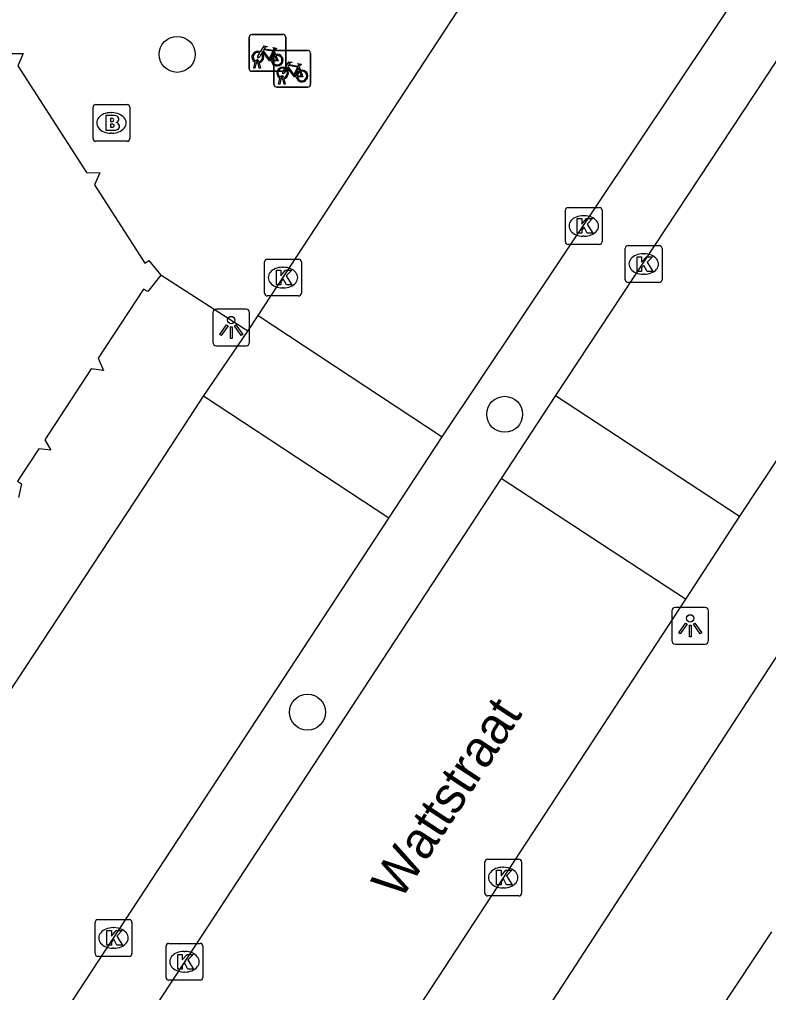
# Model space of a CAD drawing. Extents: x 159280 to 160375, y 384531 to 385872.
# Drawn here: x 160048.93 to 160069.3, y 384904.54 to 384930.99 of the extents above; entities that cross this region are included whole.
import ezdxf

# ---------------------------------------------------------------- set-up
doc = ezdxf.new("R2010")
doc.units = 0
for name, color, linetype in [('IMGEO_Boom', 7, 'Continuous'), ('IMGEO_Brandkraan', 7, 'Continuous'), ('IMGEO_Fietsenrek', 7, 'Continuous'), ('IMGEO_Kolk', 7, 'Continuous'), ('IMGEO_Lichtpunt', 7, 'Continuous'), ('IMGEO_Openbare_ruimte_label', 7, 'Continuous'), ('IMGEO_Pand', 7, 'Continuous'), ('IMGEO_Rijbaan_lokaal_open', 7, 'Continuous'), ('IMGEO_Voetpad_open', 7, 'Continuous')]:
    doc.layers.add(name, color=color, linetype=linetype)

msp = doc.modelspace()

# ---------------------------------------------------------------- linework, layer by layer
at = {"layer": 'IMGEO_Boom'}
for centre in [(160053.219, 384930.039), (160062.125, 384920.254), (160056.764, 384912.155)]:
    msp.add_circle(centre, 0.489, dxfattribs=at)
at = {"layer": 'IMGEO_Brandkraan'}
for p, q in [((160050.93, 384927.749), (160050.93, 384928.601)), ((160051.005, 384928.675), (160051.857, 384928.675)), ((160051.418, 384928.455), (160051.443, 384928.455)), ((160051.931, 384928.601), (160051.931, 384927.749)), ((160051.441, 384927.895), (160051.416, 384927.895)), ((160051.857, 384927.675), (160051.005, 384927.675))]:
    msp.add_line(p, q, dxfattribs=at)
for points in [[(160050.93, 384927.749), (160050.93, 384928.601)], [(160051.005, 384928.675), (160051.857, 384928.675)], [(160051.931, 384928.601), (160051.931, 384927.749)], [(160051.278, 384928.375), (160051.278, 384927.975), (160051.491, 384927.975)], [(160051.509, 384928.375), (160051.278, 384928.375)], [(160051.457, 384928.294), (160051.403, 384928.294), (160051.403, 384928.218)], [(160051.403, 384928.218), (160051.456, 384928.218)], [(160051.465, 384928.142), (160051.403, 384928.142), (160051.403, 384928.061)], [(160051.403, 384928.061), (160051.465, 384928.061)], [(160051.857, 384927.675), (160051.005, 384927.675)]]:
    msp.add_lwpolyline(points, dxfattribs=at)
for centre, radius, start, end in [((160051.007, 384928.599), 0.0765, 91.552, 178.448), ((160051.007, 384928.599), 0.0765, 91.552, 178.448), ((160051.855, 384928.599), 0.0765, 1.552, 88.448), ((160051.855, 384928.599), 0.0765, 1.552, 88.448), ((160051.458, 384928.256), 0.0379, 267.8285, 90.9355), ((160051.513, 384928.23), 0.145, 59.4692, 91.5367), ((160051.538, 384928.277), 0.0922, 285.5137, 58.1501), ((160051.543, 384928.085), 0.105, 301.3115, 78.989), ((160051.466, 384928.101), 0.0404, 269.8759, 90.5077), ((160051.497, 384928.226), 0.251, 268.6676, 293.5347), ((160051.007, 384927.751), 0.0765, 181.552, 268.448), ((160051.007, 384927.751), 0.0765, 181.552, 268.448), ((160051.855, 384927.751), 0.0765, 271.552, 358.448), ((160051.855, 384927.751), 0.0765, 271.552, 358.448)]:
    msp.add_arc(centre, radius, start, end, dxfattribs=at)
for centre, major_axis, ratio, start_param, end_param in [((160051.417, 384928.175), (-0.387, 0.002), 0.722429, 4.712389, 7.853982), ((160051.442, 384928.175), (-0.39, 0.002), 0.717154, 1.570796, 4.712389)]:
    msp.add_ellipse(centre, major_axis=major_axis, ratio=ratio, start_param=start_param, end_param=end_param, dxfattribs=at)
at = {"layer": 'IMGEO_Fietsenrek'}
for p, q in [((160055.247, 384930.58), (160056.088, 384930.58)), ((160056.088, 384930.58), (160055.247, 384930.58)), ((160055.172, 384929.655), (160055.172, 384930.496)), ((160055.172, 384930.496), (160055.172, 384929.655)), ((160056.172, 384930.505), (160056.172, 384929.664)), ((160056.172, 384929.664), (160056.172, 384930.505)), ((160055.846, 384929.223), (160055.846, 384930.064)), ((160055.846, 384930.064), (160055.846, 384929.223)), ((160055.859, 384930.129), (160055.895, 384930.034)), ((160055.921, 384930.148), (160056.762, 384930.148)), ((160056.762, 384930.148), (160055.921, 384930.148)), ((160056.846, 384930.073), (160056.846, 384929.232)), ((160056.846, 384929.232), (160056.846, 384930.073)), ((160055.299, 384929.664), (160055.338, 384929.824)), ((160055.368, 384929.812), (160055.333, 384929.664)), ((160055.41, 384929.836), (160055.409, 384929.84)), ((160055.451, 384929.664), (160055.417, 384929.806)), ((160055.441, 384929.847), (160055.442, 384929.84)), ((160055.449, 384929.81), (160055.484, 384929.664)), ((160056.097, 384929.58), (160055.256, 384929.58)), ((160055.256, 384929.58), (160056.097, 384929.58)), ((160055.333, 384929.664), (160055.299, 384929.664)), ((160055.484, 384929.664), (160055.451, 384929.664)), ((160056.533, 384929.697), (160056.569, 384929.602)), ((160055.973, 384929.232), (160056.012, 384929.392)), ((160056.007, 384929.232), (160055.973, 384929.232)), ((160056.042, 384929.38), (160056.007, 384929.232)), ((160056.084, 384929.404), (160056.083, 384929.408)), ((160056.125, 384929.232), (160056.091, 384929.374)), ((160056.115, 384929.415), (160056.116, 384929.408)), ((160056.123, 384929.378), (160056.158, 384929.232)), ((160056.158, 384929.232), (160056.125, 384929.232)), ((160056.771, 384929.148), (160055.93, 384929.148)), ((160055.93, 384929.148), (160056.771, 384929.148))]:
    msp.add_line(p, q, dxfattribs=at)
for points in [[(160055.485, 384930.106), (160055.58, 384930.27), (160055.666, 384930.256), (160055.668, 384930.247), (160055.612, 384930.236), (160055.585, 384930.191), (160055.841, 384930.15)], [(160055.506, 384930.054), (160055.454, 384929.964), (160055.414, 384929.939), (160055.415, 384929.986), (160055.47, 384930.08)], [(160055.781, 384929.862), (160055.731, 384929.862), (160055.54, 384930.113), (160055.521, 384930.081)], [(160055.828, 384930.125), (160055.571, 384930.166), (160055.554, 384930.137), (160055.721, 384929.917), (160055.828, 384930.125)], [(160055.876, 384930.027), (160055.846, 384930.104), (160055.737, 384929.886), (160055.78, 384929.886)], [(160055.906, 384930.006), (160055.961, 384929.861), (160055.811, 384929.861)], [(160055.841, 384930.15), (160055.866, 384930.199), (160055.86, 384930.203), (160055.837, 384930.207), (160055.825, 384930.214), (160055.824, 384930.217), (160055.826, 384930.222), (160055.921, 384930.207), (160055.923, 384930.197), (160055.913, 384930.184), (160055.901, 384930.178), (160055.887, 384930.184), (160055.859, 384930.129)], [(160055.81, 384929.886), (160055.93, 384929.885), (160055.886, 384929.999)], [(160056.159, 384929.674), (160056.254, 384929.838), (160056.34, 384929.824), (160056.342, 384929.815), (160056.286, 384929.804), (160056.259, 384929.759), (160056.515, 384929.718)], [(160056.515, 384929.718), (160056.54, 384929.767), (160056.534, 384929.771), (160056.511, 384929.775), (160056.499, 384929.782), (160056.498, 384929.785), (160056.5, 384929.79), (160056.595, 384929.775), (160056.597, 384929.765), (160056.587, 384929.752), (160056.575, 384929.746), (160056.561, 384929.752), (160056.533, 384929.697)], [(160056.18, 384929.622), (160056.128, 384929.532), (160056.088, 384929.507), (160056.089, 384929.554), (160056.144, 384929.648)], [(160056.455, 384929.43), (160056.405, 384929.43), (160056.214, 384929.681), (160056.195, 384929.649)], [(160056.502, 384929.693), (160056.245, 384929.734), (160056.228, 384929.705), (160056.395, 384929.485), (160056.502, 384929.693)], [(160056.55, 384929.595), (160056.52, 384929.672), (160056.411, 384929.454), (160056.454, 384929.454)], [(160056.484, 384929.454), (160056.604, 384929.453), (160056.56, 384929.567)], [(160056.58, 384929.574), (160056.635, 384929.429), (160056.485, 384929.429)]]:
    msp.add_lwpolyline(points, dxfattribs=at)
for centre, radius, start, end in [((160055.25, 384930.502), 0.0779, 92.4484, 184.2845), ((160055.25, 384930.502), 0.0779, 92.4484, 184.2845), ((160056.094, 384930.502), 0.0779, 2.4484, 94.2845), ((160056.094, 384930.502), 0.0779, 2.4484, 94.2845), ((160055.412, 384929.965), 0.159, 62.6766, 242.1369), ((160055.412, 384929.965), 0.129, 63.3192, 238.903), ((160055.412, 384929.965), 0.129, 283.6043, 43.4302), ((160055.412, 384929.965), 0.159, 283.5766, 46.6042), ((160055.939, 384929.881), 0.159, 113.3408, 178.3217), ((160055.939, 384929.881), 0.159, 187.0065, 105.7708), ((160055.939, 384929.881), 0.129, 188.6715, 104.5883), ((160055.924, 384930.07), 0.0779, 92.4484, 184.2845), ((160055.924, 384930.07), 0.0779, 92.4484, 184.2845), ((160056.768, 384930.07), 0.0779, 2.4484, 94.2845), ((160056.768, 384930.07), 0.0779, 2.4484, 94.2845), ((160055.392, 384929.836), 0.0499, 12.8025, 158.6934), ((160055.412, 384929.965), 0.159, 253.9967, 271.7867), ((160055.392, 384929.836), 0.0174, 12.8025, 163.4502), ((160055.412, 384929.965), 0.129, 253.415, 269.0204), ((160055.939, 384929.881), 0.129, 113.923, 177.9556), ((160055.25, 384929.658), 0.0779, 182.4484, 274.2845), ((160055.25, 384929.658), 0.0779, 182.4484, 274.2845), ((160056.086, 384929.533), 0.159, 62.6766, 242.1369), ((160056.086, 384929.533), 0.129, 63.3192, 238.903), ((160056.094, 384929.658), 0.0779, 272.4484, 4.2845), ((160056.094, 384929.658), 0.0779, 272.4484, 4.2845), ((160056.086, 384929.533), 0.129, 283.6043, 43.4302), ((160056.086, 384929.533), 0.159, 283.5766, 46.6042), ((160056.613, 384929.449), 0.159, 113.3408, 178.3217), ((160056.613, 384929.449), 0.159, 187.0065, 105.7708), ((160056.613, 384929.449), 0.129, 113.923, 177.9556), ((160056.613, 384929.449), 0.129, 188.6715, 104.5883), ((160055.924, 384929.226), 0.0779, 182.4484, 274.2845), ((160055.924, 384929.226), 0.0779, 182.4484, 274.2845), ((160056.066, 384929.404), 0.0499, 12.8025, 158.6934), ((160056.086, 384929.533), 0.159, 253.9967, 271.7867), ((160056.066, 384929.404), 0.0174, 12.8025, 163.4502), ((160056.086, 384929.533), 0.129, 253.415, 269.0204), ((160056.768, 384929.226), 0.0779, 272.4484, 4.2845), ((160056.768, 384929.226), 0.0779, 272.4484, 4.2845)]:
    msp.add_arc(centre, radius, start, end, dxfattribs=at)
at = {"layer": 'IMGEO_Kolk'}
for p, q in [((160063.775, 384924.948), (160063.775, 384925.8)), ((160063.85, 384925.874), (160064.702, 384925.874)), ((160064.776, 384925.8), (160064.776, 384924.948)), ((160064.263, 384925.654), (160064.288, 384925.654)), ((160064.286, 384925.094), (160064.261, 384925.094)), ((160064.702, 384924.874), (160063.85, 384924.874)), ((160065.405, 384923.913), (160065.405, 384924.765)), ((160065.48, 384924.839), (160066.332, 384924.839)), ((160066.406, 384924.765), (160066.406, 384923.913)), ((160055.67, 384924.471), (160056.522, 384924.471)), ((160065.893, 384924.619), (160065.918, 384924.619)), ((160055.595, 384923.545), (160055.595, 384924.397)), ((160056.083, 384924.251), (160056.108, 384924.251)), ((160056.596, 384924.397), (160056.596, 384923.545)), ((160065.916, 384924.059), (160065.891, 384924.059)), ((160056.106, 384923.691), (160056.081, 384923.691)), ((160066.332, 384923.839), (160065.48, 384923.839)), ((160056.522, 384923.471), (160055.67, 384923.471)), ((160061.585, 384907.234), (160061.585, 384908.086)), ((160061.66, 384908.16), (160062.512, 384908.16)), ((160062.586, 384908.086), (160062.586, 384907.234)), ((160062.073, 384907.94), (160062.098, 384907.94)), ((160062.096, 384907.38), (160062.071, 384907.38)), ((160062.512, 384907.16), (160061.66, 384907.16)), ((160051.062, 384906.519), (160051.914, 384906.519)), ((160050.987, 384905.593), (160050.987, 384906.445)), ((160051.475, 384906.299), (160051.5, 384906.299)), ((160051.988, 384906.445), (160051.988, 384905.593)), ((160051.498, 384905.739), (160051.473, 384905.739)), ((160052.915, 384904.946), (160052.915, 384905.798)), ((160052.99, 384905.872), (160053.842, 384905.872)), ((160053.916, 384905.798), (160053.916, 384904.946)), ((160051.914, 384905.519), (160051.062, 384905.519)), ((160053.403, 384905.652), (160053.428, 384905.652)), ((160053.842, 384904.872), (160052.99, 384904.872)), ((160053.426, 384905.092), (160053.401, 384905.092))]:
    msp.add_line(p, q, dxfattribs=at)
for points in [[(160063.775, 384924.948), (160063.775, 384925.8)], [(160063.85, 384925.874), (160064.702, 384925.874)], [(160064.776, 384925.8), (160064.776, 384924.948)], [(160064.096, 384925.574), (160064.219, 384925.574), (160064.219, 384925.423), (160064.349, 384925.574), (160064.513, 384925.574), (160064.367, 384925.423), (160064.52, 384925.174), (160064.368, 384925.174), (160064.283, 384925.338), (160064.219, 384925.271), (160064.219, 384925.174), (160064.096, 384925.174), (160064.096, 384925.574)], [(160064.702, 384924.874), (160063.85, 384924.874)], [(160065.405, 384923.913), (160065.405, 384924.765)], [(160065.48, 384924.839), (160066.332, 384924.839)], [(160066.406, 384924.765), (160066.406, 384923.913)], [(160055.67, 384924.471), (160056.522, 384924.471)], [(160065.726, 384924.539), (160065.849, 384924.539), (160065.849, 384924.388), (160065.979, 384924.539), (160066.143, 384924.539), (160065.997, 384924.388), (160066.15, 384924.139), (160065.998, 384924.139), (160065.913, 384924.303), (160065.849, 384924.236), (160065.849, 384924.139), (160065.726, 384924.139), (160065.726, 384924.539)], [(160055.595, 384923.545), (160055.595, 384924.397)], [(160056.596, 384924.397), (160056.596, 384923.545)], [(160055.916, 384924.171), (160056.039, 384924.171), (160056.039, 384924.02), (160056.169, 384924.171), (160056.333, 384924.171), (160056.187, 384924.02), (160056.34, 384923.771), (160056.188, 384923.771), (160056.103, 384923.935), (160056.039, 384923.868), (160056.039, 384923.771), (160055.916, 384923.771), (160055.916, 384924.171)], [(160066.332, 384923.839), (160065.48, 384923.839)], [(160056.522, 384923.471), (160055.67, 384923.471)], [(160061.585, 384907.234), (160061.585, 384908.086)], [(160061.66, 384908.16), (160062.512, 384908.16)], [(160062.586, 384908.086), (160062.586, 384907.234)], [(160061.906, 384907.86), (160062.029, 384907.86), (160062.029, 384907.709), (160062.159, 384907.86), (160062.323, 384907.86), (160062.177, 384907.709), (160062.33, 384907.46), (160062.178, 384907.46), (160062.093, 384907.624), (160062.029, 384907.557), (160062.029, 384907.46), (160061.906, 384907.46), (160061.906, 384907.86)], [(160062.512, 384907.16), (160061.66, 384907.16)], [(160051.062, 384906.519), (160051.914, 384906.519)], [(160050.987, 384905.593), (160050.987, 384906.445)], [(160051.308, 384906.219), (160051.431, 384906.219), (160051.431, 384906.068), (160051.561, 384906.219), (160051.725, 384906.219), (160051.579, 384906.068), (160051.732, 384905.819), (160051.58, 384905.819), (160051.495, 384905.983), (160051.431, 384905.916), (160051.431, 384905.819), (160051.308, 384905.819), (160051.308, 384906.219)], [(160051.988, 384906.445), (160051.988, 384905.593)], [(160052.915, 384904.946), (160052.915, 384905.798)], [(160052.99, 384905.872), (160053.842, 384905.872)], [(160053.916, 384905.798), (160053.916, 384904.946)], [(160051.914, 384905.519), (160051.062, 384905.519)], [(160053.236, 384905.572), (160053.359, 384905.572), (160053.359, 384905.421), (160053.489, 384905.572), (160053.653, 384905.572), (160053.507, 384905.421), (160053.66, 384905.172), (160053.508, 384905.172), (160053.423, 384905.336), (160053.359, 384905.269), (160053.359, 384905.172), (160053.236, 384905.172), (160053.236, 384905.572)], [(160053.842, 384904.872), (160052.99, 384904.872)]]:
    msp.add_lwpolyline(points, dxfattribs=at)
for centre, start, end in [((160063.852, 384925.798), 91.552, 178.448), ((160063.852, 384925.798), 91.552, 178.448), ((160064.7, 384925.798), 1.552, 88.448), ((160064.7, 384925.798), 1.552, 88.448), ((160063.852, 384924.95), 181.552, 268.448), ((160063.852, 384924.95), 181.552, 268.448), ((160064.7, 384924.95), 271.552, 358.448), ((160064.7, 384924.95), 271.552, 358.448), ((160065.482, 384924.763), 91.552, 178.448), ((160065.482, 384924.763), 91.552, 178.448), ((160066.33, 384924.763), 1.552, 88.448), ((160066.33, 384924.763), 1.552, 88.448), ((160055.672, 384924.395), 91.552, 178.448), ((160055.672, 384924.395), 91.552, 178.448), ((160056.52, 384924.395), 1.552, 88.448), ((160056.52, 384924.395), 1.552, 88.448), ((160065.482, 384923.915), 181.552, 268.448), ((160065.482, 384923.915), 181.552, 268.448), ((160066.33, 384923.915), 271.552, 358.448), ((160066.33, 384923.915), 271.552, 358.448), ((160055.672, 384923.547), 181.552, 268.448), ((160055.672, 384923.547), 181.552, 268.448), ((160056.52, 384923.547), 271.552, 358.448), ((160056.52, 384923.547), 271.552, 358.448), ((160061.662, 384908.084), 91.552, 178.448), ((160061.662, 384908.084), 91.552, 178.448), ((160062.51, 384908.084), 1.552, 88.448), ((160062.51, 384908.084), 1.552, 88.448), ((160061.662, 384907.236), 181.552, 268.448), ((160061.662, 384907.236), 181.552, 268.448), ((160062.51, 384907.236), 271.552, 358.448), ((160062.51, 384907.236), 271.552, 358.448), ((160051.064, 384906.443), 91.552, 178.448), ((160051.064, 384906.443), 91.552, 178.448), ((160051.912, 384906.443), 1.552, 88.448), ((160051.912, 384906.443), 1.552, 88.448), ((160052.992, 384905.796), 91.552, 178.448), ((160052.992, 384905.796), 91.552, 178.448), ((160053.84, 384905.796), 1.552, 88.448), ((160053.84, 384905.796), 1.552, 88.448), ((160051.064, 384905.595), 181.552, 268.448), ((160051.064, 384905.595), 181.552, 268.448), ((160051.912, 384905.595), 271.552, 358.448), ((160051.912, 384905.595), 271.552, 358.448), ((160052.992, 384904.948), 181.552, 268.448), ((160052.992, 384904.948), 181.552, 268.448), ((160053.84, 384904.948), 271.552, 358.448), ((160053.84, 384904.948), 271.552, 358.448)]:
    msp.add_arc(centre, 0.0765, start, end, dxfattribs=at)
for centre, major_axis, ratio, start_param, end_param in [((160064.262, 384925.374), (-0.387, 0.002), 0.722429, 4.712389, 7.853982), ((160064.287, 384925.374), (-0.39, 0.002), 0.717154, 1.570796, 4.712389), ((160065.892, 384924.339), (-0.387, 0.002), 0.722429, 4.712389, 7.853982), ((160065.917, 384924.339), (-0.39, 0.002), 0.717154, 1.570796, 4.712389), ((160056.082, 384923.971), (-0.387, 0.002), 0.722429, 4.712389, 7.853982), ((160056.107, 384923.971), (-0.39, 0.002), 0.717154, 1.570796, 4.712389), ((160062.072, 384907.66), (-0.387, 0.002), 0.722429, 4.712389, 7.853982), ((160062.097, 384907.66), (-0.39, 0.002), 0.717154, 1.570796, 4.712389), ((160051.474, 384906.019), (-0.387, 0.002), 0.722429, 4.712389, 7.853982), ((160051.499, 384906.019), (-0.39, 0.002), 0.717154, 1.570796, 4.712389), ((160053.402, 384905.372), (-0.387, 0.002), 0.722429, 4.712389, 7.853982), ((160053.427, 384905.372), (-0.39, 0.002), 0.717154, 1.570796, 4.712389)]:
    msp.add_ellipse(centre, major_axis=major_axis, ratio=ratio, start_param=start_param, end_param=end_param, dxfattribs=at)
at = {"layer": 'IMGEO_Lichtpunt'}
for p, q in [((160054.19, 384923.019), (160054.19, 384922.212)), ((160054.19, 384923.019), (160054.19, 384922.212)), ((160055.092, 384923.114), (160054.284, 384923.114)), ((160055.092, 384923.114), (160054.284, 384923.114)), ((160055.186, 384922.212), (160055.186, 384923.019)), ((160055.186, 384922.212), (160055.186, 384923.019)), ((160054.284, 384922.118), (160055.092, 384922.118)), ((160054.284, 384922.118), (160055.092, 384922.118)), ((160067.574, 384915.004), (160066.766, 384915.004)), ((160067.574, 384915.004), (160066.766, 384915.004)), ((160066.672, 384914.909), (160066.672, 384914.102)), ((160066.672, 384914.909), (160066.672, 384914.102)), ((160067.668, 384914.102), (160067.668, 384914.909)), ((160067.668, 384914.102), (160067.668, 384914.909)), ((160066.766, 384914.008), (160067.574, 384914.008)), ((160066.766, 384914.008), (160067.574, 384914.008))]:
    msp.add_line(p, q, dxfattribs=at)
for points in [[(160054.564, 384922.683), (160054.603, 384922.655), (160054.415, 384922.393), (160054.377, 384922.42), (160054.564, 384922.683)], [(160054.666, 384922.635), (160054.713, 384922.635), (160054.713, 384922.313), (160054.666, 384922.313), (160054.666, 384922.635)], [(160054.776, 384922.655), (160054.814, 384922.682), (160055.001, 384922.42), (160054.962, 384922.392), (160054.776, 384922.655)], [(160067.046, 384914.573), (160067.085, 384914.545), (160066.897, 384914.283), (160066.859, 384914.31), (160067.046, 384914.573)], [(160067.148, 384914.525), (160067.195, 384914.525), (160067.195, 384914.203), (160067.148, 384914.203), (160067.148, 384914.525)], [(160067.258, 384914.545), (160067.296, 384914.572), (160067.483, 384914.31), (160067.444, 384914.282), (160067.258, 384914.545)]]:
    msp.add_lwpolyline(points, dxfattribs=at)
for centre in [(160054.689, 384922.817), (160067.171, 384914.707)]:
    msp.add_circle(centre, 0.0994, dxfattribs=at)
for centre, start, end in [((160054.284, 384923.019), 90, 180), ((160054.284, 384923.019), 90, 180), ((160055.092, 384923.019), 0, 90), ((160055.092, 384923.019), 0, 90), ((160054.284, 384922.212), 180, 270), ((160054.284, 384922.212), 180, 270), ((160055.092, 384922.212), 270, 0), ((160055.092, 384922.212), 270, 360), ((160066.766, 384914.909), 90, 180), ((160066.766, 384914.909), 90, 180), ((160067.574, 384914.909), 0, 90), ((160067.574, 384914.909), 0, 90), ((160066.766, 384914.102), 180, 270), ((160066.766, 384914.102), 180, 270), ((160067.574, 384914.102), 270, 0), ((160067.574, 384914.102), 270, 360)]:
    msp.add_arc(centre, 0.0946, start, end, dxfattribs=at)
at = {"layer": 'IMGEO_Pand'}
for points in [[(160048.671, 384930.063), (160048.861, 384930.06), (160049.032, 384930.058), (160048.888, 384929.727), (160050.757, 384926.827), (160051.118, 384926.822), (160050.972, 384926.491), (160052.342, 384924.365), (160052.452, 384924.436), (160052.772, 384924.039)], [(160052.772, 384924.039), (160052.417, 384923.589), (160052.307, 384923.66), (160051.072, 384921.779), (160051.214, 384921.448), (160050.88, 384921.487), (160049.617, 384919.564), (160049.787, 384919.275), (160049.453, 384919.313), (160048.877, 384918.436), (160048.986, 384918.365), (160048.908, 384917.992)], [(160069.384, 384906.187), (160066.501, 384901.838)]]:
    msp.add_lwpolyline(points, dxfattribs=at)
at = {"layer": 'IMGEO_Rijbaan_lokaal_open'}
for points in [[(160055.42, 384922.938), (160068.16, 384942.377), (160069.217, 384944.06)], [(160060.426, 384919.642), (160068.857, 384932.253), (160071.035, 384936.768), (160074.051, 384941.926)], [(160076.665, 384940.228), (160073.371, 384935.228), (160070.408, 384931.21), (160063.509, 384920.762)], [(160081.07, 384936.53), (160074.237, 384926.124), (160068.515, 384917.483)], [(160055.142, 384922.514), (160055.42, 384922.938)], [(160055.42, 384922.938), (160060.426, 384919.642)], [(160053.932, 384920.744), (160055.142, 384922.514)], [(160026.28, 384878.723), (160052.53, 384918.588), (160053.932, 384920.744)], [(160058.972, 384917.426), (160053.932, 384920.744)], [(160063.509, 384920.762), (160062.033, 384918.512)], [(160063.509, 384920.762), (160068.515, 384917.483)], [(160058.972, 384917.426), (160060.426, 384919.642)], [(160062.033, 384918.512), (160042.448, 384888.643), (160033.029, 384874.339)], [(160067.042, 384915.232), (160062.033, 384918.512)], [(160031.465, 384875.373), (160032.195, 384876.49), (160040.692, 384889.567), (160058.972, 384917.426)], [(160068.515, 384917.483), (160067.042, 384915.232)], [(160067.042, 384915.232), (160051.184, 384891.006), (160039.06, 384872.431), (160038.084, 384870.979)]]:
    msp.add_lwpolyline(points, dxfattribs=at)
at = {"layer": 'IMGEO_Voetpad_open'}
for points in [[(160054.6, 384890.738), (160083.589, 384935.277)], [(160055.142, 384922.514), (160052.772, 384924.039)]]:
    msp.add_lwpolyline(points, dxfattribs=at)

# ---------------------------------------------------------------- texts
at = {"layer": 'IMGEO_Openbare_ruimte_label'}
msp.add_text('Wattstraat', height=1, rotation=56.8344, dxfattribs=at).set_placement((160059.288, 384907.013))

doc.saveas('drawing.dxf')
